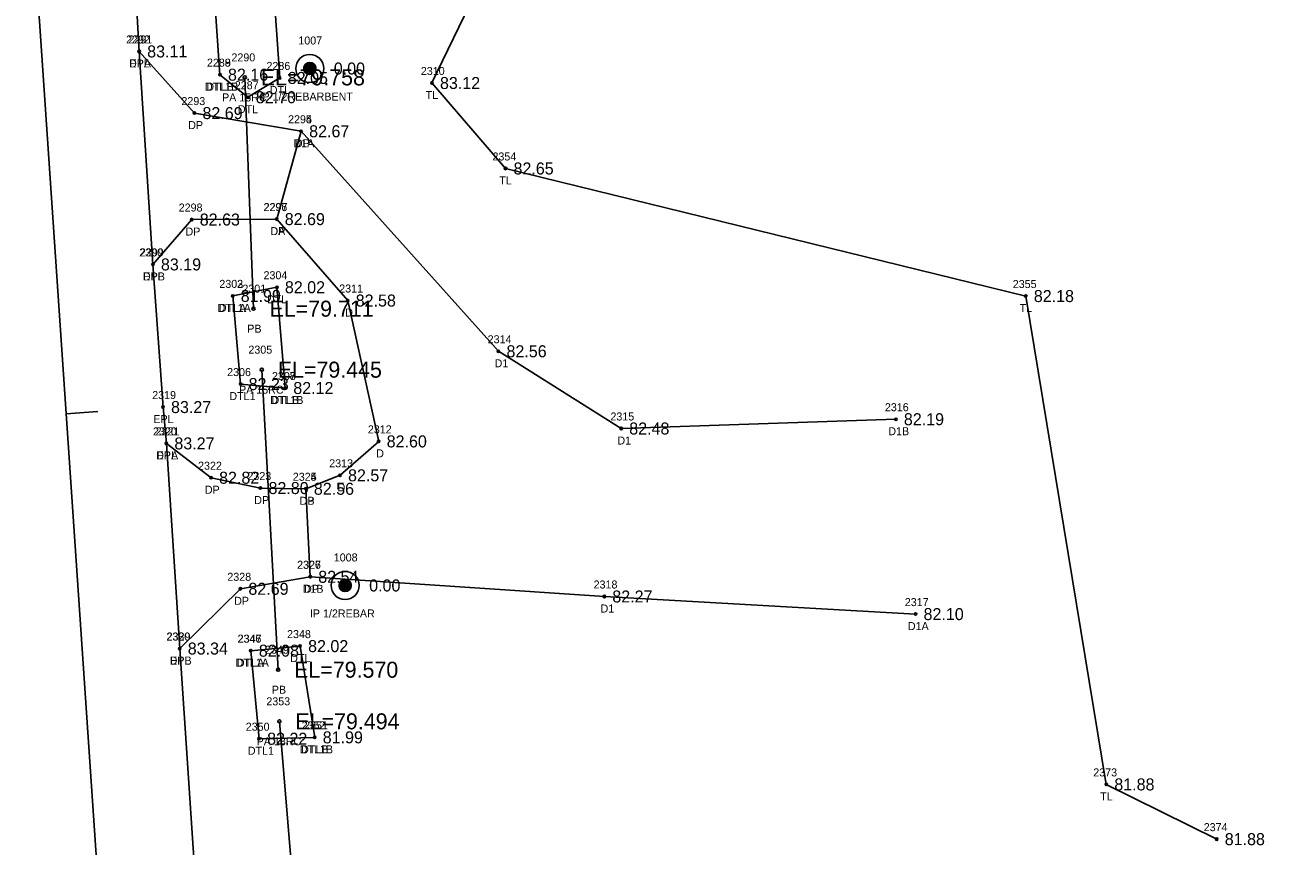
# Model space of a CAD drawing. Extents: x 2139392 to 2143384, y 505395 to 510520.
# Drawn here: x 2140601.5 to 2140756.4, y 507071.5 to 507174.1 of the extents above; entities that cross this region are included whole.
import ezdxf

# ---------------------------------------------------------------- set-up
doc = ezdxf.new("R2010")
doc.units = 0
for name, color, linetype in [('RD_EX_DR_Pipe', 7, 'Continuous'), ('RD_EX_DR_Pipe_txCode', 7, 'Continuous'), ('RD_EX_Driveway', 7, 'Continuous'), ('RD_EX_Driveway_txCode', 7, 'Continuous'), ('RD_EX_DV_Prop_txCode', 7, 'Continuous'), ('RD_EX_DV_PropPin', 7, 'Continuous'), ('RD_EX_H2O', 7, 'Continuous'), ('RD_EX_H2O_txCode', 7, 'Continuous'), ('RD_EX_Road', 7, 'Continuous'), ('RD_EX_Road_txCode', 7, 'Continuous'), ('RD_EX_TX_Driveway_ELEV', 7, 'Continuous'), ('RD_EX_TX_DV_Prop_ELEV', 7, 'Continuous'), ('RD_EX_TX_H2O_ELEV', 7, 'Continuous'), ('RD_EX_TX_Road_ELEV', 7, 'Continuous'), ('RD_EX_TX_VEG_ELEV', 7, 'Continuous'), ('RD_EX_VEG', 7, 'Continuous'), ('RD_EX_VEG_txCode', 7, 'Continuous'), ('RD_HC_Cl', 7, 'Continuous'), ('RD_HC_Data_Tic', 7, 'Continuous'), ('RD_SMD_Locator', 7, 'Continuous'), ('RD_TX_Pipe_ElevEX', 7, 'Continuous')]:
    doc.layers.add(name, color=color, linetype=linetype)

msp = doc.modelspace()

# ---------------------------------------------------------------- linework, layer by layer
at = {"layer": 'RD_EX_DR_Pipe'}
for p, q in [((2140629.02, 507167.57), (2140630.11, 507138.67)), ((2140631.14, 507131.05), (2140633.18, 507093.56)), ((2140633.34, 507087.11), (2140635.66, 507059.37))]:
    msp.add_line(p, q, dxfattribs=at)
at = {"layer": 'RD_EX_Driveway'}
for points in [[(2140615.82, 507170.81), (2140622.73, 507163.11), (2140636.06, 507160.84), (2140633.01, 507149.86), (2140622.39, 507149.81), (2140617.54, 507144.2)], [(2140636.06, 507160.84), (2140660.72, 507133.35), (2140676.06, 507123.7), (2140710.38, 507124.86)], [(2140633.01, 507149.86), (2140641.88, 507139.69), (2140645.75, 507122.09), (2140640.92, 507117.85), (2140636.65, 507116.17)], [(2140619.22, 507121.84), (2140624.81, 507117.55), (2140630.98, 507116.26), (2140636.65, 507116.17), (2140637.2, 507105.17), (2140628.47, 507103.67), (2140620.89, 507096.21)], [(2140712.84, 507100.51), (2140673.95, 507102.71), (2140637.2, 507105.17)]]:
    msp.add_lwpolyline(points, dxfattribs=at)
at = {"layer": 'RD_EX_DV_PropPin'}
for p, q in [((2140636.4, 507168.48), (2140636.4, 507168.88)), ((2140636.44, 507168.38), (2140636.44, 507168.98)), ((2140636.47, 507168.31), (2140636.47, 507169.05)), ((2140636.51, 507168.25), (2140636.51, 507169.11)), ((2140636.54, 507168.2), (2140636.54, 507169.15)), ((2140636.58, 507168.16), (2140636.58, 507169.19)), ((2140636.61, 507168.13), (2140636.61, 507169.23)), ((2140636.65, 507168.1), (2140636.65, 507169.26)), ((2140636.68, 507168.07), (2140636.68, 507169.29)), ((2140636.72, 507168.04), (2140636.72, 507169.31)), ((2140636.75, 507168.02), (2140636.75, 507169.34)), ((2140636.79, 507168), (2140636.79, 507169.35)), ((2140636.82, 507167.99), (2140636.82, 507169.37)), ((2140636.86, 507167.97), (2140636.86, 507169.39)), ((2140636.89, 507167.96), (2140636.89, 507169.4)), ((2140636.93, 507167.95), (2140636.93, 507169.41)), ((2140636.96, 507167.94), (2140636.96, 507169.42)), ((2140637, 507167.93), (2140637, 507169.43)), ((2140637.03, 507167.93), (2140637.03, 507169.43)), ((2140637.07, 507167.92), (2140637.07, 507169.44)), ((2140637.1, 507167.92), (2140637.1, 507169.44)), ((2140637.14, 507167.92), (2140637.14, 507169.44)), ((2140637.17, 507167.92), (2140637.17, 507169.44)), ((2140637.21, 507167.92), (2140637.21, 507169.44)), ((2140637.24, 507167.93), (2140637.24, 507169.43)), ((2140637.28, 507167.93), (2140637.28, 507169.43)), ((2140637.31, 507167.94), (2140637.31, 507169.42)), ((2140637.35, 507167.95), (2140637.35, 507169.41)), ((2140637.38, 507167.96), (2140637.38, 507169.4)), ((2140637.42, 507167.97), (2140637.42, 507169.39)), ((2140637.46, 507167.99), (2140637.46, 507169.37)), ((2140637.49, 507168), (2140637.49, 507169.35)), ((2140637.53, 507168.02), (2140637.53, 507169.34)), ((2140637.56, 507168.04), (2140637.56, 507169.31)), ((2140637.6, 507168.07), (2140637.6, 507169.29)), ((2140637.63, 507168.1), (2140637.63, 507169.26)), ((2140637.67, 507168.13), (2140637.67, 507169.23)), ((2140637.7, 507168.16), (2140637.7, 507169.19)), ((2140637.74, 507168.2), (2140637.74, 507169.15)), ((2140637.77, 507168.25), (2140637.77, 507169.11)), ((2140637.81, 507168.31), (2140637.81, 507169.05)), ((2140637.84, 507168.38), (2140637.84, 507168.98)), ((2140637.88, 507168.48), (2140637.88, 507168.88)), ((2140640.83, 507103.9), (2140640.83, 507104.29)), ((2140640.86, 507103.8), (2140640.86, 507104.39)), ((2140640.9, 507103.72), (2140640.9, 507104.46)), ((2140640.93, 507103.67), (2140640.93, 507104.52)), ((2140640.97, 507103.62), (2140640.97, 507104.57)), ((2140641, 507103.58), (2140641, 507104.61)), ((2140641.04, 507103.54), (2140641.04, 507104.64)), ((2140641.07, 507103.51), (2140641.07, 507104.68)), ((2140641.11, 507103.48), (2140641.11, 507104.7)), ((2140641.14, 507103.46), (2140641.14, 507104.73)), ((2140641.18, 507103.44), (2140641.18, 507104.75)), ((2140641.21, 507103.42), (2140641.21, 507104.77)), ((2140641.25, 507103.4), (2140641.25, 507104.79)), ((2140641.28, 507103.39), (2140641.28, 507104.8)), ((2140641.32, 507103.37), (2140641.32, 507104.81)), ((2140641.35, 507103.36), (2140641.35, 507104.83)), ((2140641.39, 507103.35), (2140641.39, 507104.83)), ((2140641.42, 507103.35), (2140641.42, 507104.84)), ((2140641.46, 507103.34), (2140641.46, 507104.85)), ((2140641.49, 507103.34), (2140641.49, 507104.85)), ((2140641.53, 507103.33), (2140641.53, 507104.85)), ((2140641.56, 507103.33), (2140641.56, 507104.85)), ((2140641.6, 507103.33), (2140641.6, 507104.85)), ((2140641.63, 507103.34), (2140641.63, 507104.85)), ((2140641.67, 507103.34), (2140641.67, 507104.85)), ((2140641.7, 507103.35), (2140641.7, 507104.84)), ((2140641.74, 507103.35), (2140641.74, 507104.83)), ((2140641.77, 507103.36), (2140641.77, 507104.83)), ((2140641.81, 507103.37), (2140641.81, 507104.81)), ((2140641.84, 507103.39), (2140641.84, 507104.8)), ((2140641.88, 507103.4), (2140641.88, 507104.79)), ((2140641.91, 507103.42), (2140641.91, 507104.77)), ((2140641.95, 507103.44), (2140641.95, 507104.75)), ((2140641.98, 507103.46), (2140641.98, 507104.73)), ((2140642.02, 507103.48), (2140642.02, 507104.7)), ((2140642.05, 507103.51), (2140642.05, 507104.68)), ((2140642.09, 507103.54), (2140642.09, 507104.64)), ((2140642.12, 507103.58), (2140642.12, 507104.61)), ((2140642.16, 507103.62), (2140642.16, 507104.57)), ((2140642.19, 507103.67), (2140642.19, 507104.52)), ((2140642.23, 507103.72), (2140642.23, 507104.46)), ((2140642.26, 507103.8), (2140642.26, 507104.39)), ((2140642.3, 507103.9), (2140642.3, 507104.29))]:
    msp.add_line(p, q, dxfattribs=at)
for centre, radius in [((2140637.14, 507168.68), 1.75), ((2140637.14, 507168.68), 0.761), ((2140641.56, 507104.09), 1.75), ((2140641.56, 507104.09), 0.761)]:
    msp.add_circle(centre, radius, dxfattribs=at)
at = {"layer": 'RD_EX_H2O'}
msp.add_line((2140625.07, 507180.17), (2140625.92, 507167.91), dxfattribs=at)
for points in [[(2140625.07, 507180.17), (2140627.92, 507182.1), (2140632.53, 507180.09), (2140633.39, 507167.5), (2140629.4, 507165.09), (2140625.92, 507167.91)], [(2140627.51, 507140.27), (2140633.03, 507141.35), (2140634.08, 507128.76)], [(2140627.51, 507140.27), (2140628.5, 507129.25), (2140634.08, 507128.76)], [(2140629.77, 507095.94), (2140635.93, 507096.51), (2140637.76, 507085.11)], [(2140629.77, 507095.94), (2140630.81, 507084.94), (2140637.76, 507085.11)]]:
    msp.add_lwpolyline(points, dxfattribs=at)
at = {"layer": 'RD_EX_Road'}
msp.add_lwpolyline([(2140583.43, 507730.59), (2140583.94, 507673.5), (2140583.85, 507666.58), (2140586.13, 507612.82), (2140586.39, 507606.18), (2140590.25, 507541.6), (2140593.48, 507494.33), (2140597.22, 507439.46), (2140604.83, 507331.21), (2140611.81, 507227.55), (2140614.04, 507200.36), (2140615.44, 507177.46), (2140615.82, 507170.81), (2140617.54, 507144.2), (2140618.8, 507126.38), (2140619.22, 507121.84), (2140620.89, 507096.21), (2140626.38, 507013.96)], dxfattribs=at)
at = {"layer": 'RD_EX_VEG'}
msp.add_lwpolyline([(2140701.46, 507529.17), (2140641.02, 507547.61), (2140661.15, 507184.95), (2140652.41, 507166.87), (2140661.6, 507156.19), (2140726.62, 507140.25), (2140736.68, 507079.23), (2140750.48, 507072.39)], dxfattribs=at)
at = {"layer": 'RD_HC_Cl'}
msp.add_line((2140574.74, 507595.12), (2140664.08, 506281.81), dxfattribs=at)
at = {"layer": 'RD_HC_Data_Tic'}
msp.add_line((2140606.68, 507125.54), (2140610.67, 507125.81), dxfattribs=at)
at = {"layer": 'RD_SMD_Locator'}
for centre, radius in [((2140615.82, 507170.81), 0.15), ((2140615.82, 507170.81), 0.15), ((2140637.14, 507168.68), 0.15), ((2140625.92, 507167.91), 0.15), ((2140625.92, 507167.91), 0.15), ((2140629.02, 507167.57), 0.2), ((2140633.39, 507167.5), 0.15), ((2140652.41, 507166.87), 0.15), ((2140629.4, 507165.09), 0.15), ((2140622.73, 507163.11), 0.15), ((2140636.06, 507160.84), 0.15), ((2140636.06, 507160.84), 0.15), ((2140661.6, 507156.19), 0.15), ((2140622.39, 507149.81), 0.15), ((2140633.01, 507149.86), 0.15), ((2140633.01, 507149.86), 0.15), ((2140617.54, 507144.2), 0.15), ((2140617.54, 507144.2), 0.15), ((2140633.03, 507141.35), 0.15), ((2140627.51, 507140.27), 0.15), ((2140627.51, 507140.27), 0.15), ((2140641.88, 507139.69), 0.15), ((2140726.62, 507140.25), 0.15), ((2140630.11, 507138.67), 0.2), ((2140660.72, 507133.35), 0.15), ((2140631.14, 507131.05), 0.2), ((2140628.5, 507129.25), 0.15), ((2140634.08, 507128.76), 0.15), ((2140634.08, 507128.76), 0.15), ((2140618.8, 507126.38), 0.15), ((2140676.06, 507123.7), 0.15), ((2140710.38, 507124.86), 0.15), ((2140645.75, 507122.09), 0.15), ((2140619.22, 507121.84), 0.15), ((2140619.22, 507121.84), 0.15), ((2140624.81, 507117.55), 0.15), ((2140640.92, 507117.85), 0.15), ((2140630.98, 507116.26), 0.15), ((2140636.65, 507116.17), 0.15), ((2140636.65, 507116.17), 0.15), ((2140637.2, 507105.17), 0.15), ((2140637.2, 507105.17), 0.15), ((2140628.47, 507103.67), 0.15), ((2140641.56, 507104.09), 0.15), ((2140673.95, 507102.71), 0.15), ((2140712.84, 507100.51), 0.15), ((2140620.89, 507096.21), 0.15), ((2140620.89, 507096.21), 0.15), ((2140629.77, 507095.94), 0.15), ((2140629.77, 507095.94), 0.15), ((2140635.93, 507096.51), 0.15), ((2140633.18, 507093.56), 0.2), ((2140633.34, 507087.11), 0.2), ((2140630.81, 507084.94), 0.15), ((2140637.76, 507085.11), 0.15), ((2140637.76, 507085.11), 0.15), ((2140736.68, 507079.23), 0.15), ((2140750.48, 507072.39), 0.15)]:
    msp.add_circle(centre, radius, dxfattribs=at)

# ---------------------------------------------------------------- texts
at = {"layer": 'RD_EX_DR_Pipe_txCode'}
for s, p in [('2290', (2140627.35, 507169.57)), ('PA 15RC', (2140626.18, 507164.57)), ('2301', (2140628.72, 507140.67)), ('PB', (2140629.33, 507135.67)), ('2305', (2140629.47, 507133.05)), ('PA 15RC', (2140628.3, 507128.05)), ('2349', (2140631.55, 507095.56)), ('PB', (2140632.4, 507090.56)), ('2353', (2140631.71, 507089.11)), ('PA 18RC', (2140630.5, 507084.11))]:
    msp.add_text(s, height=1, dxfattribs=at).set_placement(p)
at = {"layer": 'RD_EX_Driveway_txCode'}
for s, p in [('2292', (2140614.19, 507171.81)), ('DPA', (2140614.55, 507168.81)), ('2293', (2140621.1, 507164.11)), ('2294', (2140634.43, 507161.84)), ('2295', (2140634.43, 507161.84)), ('DP', (2140621.95, 507161.11)), ('D1A', (2140635.1, 507158.84)), ('DP', (2140635.28, 507158.84)), ('2298', (2140620.76, 507150.81)), ('2296', (2140631.35, 507150.86)), ('2297', (2140631.38, 507150.86)), ('DP', (2140621.61, 507147.81)), ('DA', (2140632.21, 507147.86)), ('DP', (2140632.23, 507147.86)), ('2299', (2140615.91, 507145.2)), ('DPB', (2140616.29, 507142.2)), ('2311', (2140640.82, 507140.69)), ('D', (2140641.57, 507137.69)), ('2314', (2140659.37, 507134.35)), ('D1', (2140660.24, 507131.35)), ('2316', (2140709.01, 507125.86)), ('2315', (2140674.71, 507124.7)), ('2321', (2140617.87, 507122.84)), ('2312', (2140644.4, 507123.09)), ('D1B', (2140709.44, 507122.86)), ('D1', (2140675.58, 507121.7)), ('DPA', (2140617.95, 507119.84)), ('D', (2140645.44, 507120.09)), ('2322', (2140623.18, 507118.55)), ('2313', (2140639.57, 507118.85)), ('2323', (2140629.35, 507117.26)), ('2324', (2140635.02, 507117.17)), ('2325', (2140635.02, 507117.17)), ('DP', (2140624.03, 507115.55)), ('D', (2140640.61, 507115.85)), ('DP', (2140630.2, 507114.26)), ('DP', (2140635.87, 507114.17)), ('DB', (2140635.87, 507114.17)), ('2326', (2140635.55, 507106.17)), ('2327', (2140635.57, 507106.17)), ('2328', (2140626.84, 507104.67)), ('D1B', (2140636.25, 507103.17)), ('DP', (2140636.42, 507103.17)), ('2318', (2140672.61, 507103.71)), ('DP', (2140627.69, 507101.67)), ('2317', (2140711.5, 507101.51)), ('D1', (2140673.48, 507100.71)), ('D1A', (2140711.88, 507098.51)), ('2329', (2140619.26, 507097.21)), ('DPB', (2140619.63, 507094.21))]:
    msp.add_text(s, height=1, dxfattribs=at).set_placement(p)
at = {"layer": 'RD_EX_DV_Prop_txCode'}
for s, p in [('1007', (2140635.71, 507171.68)), ('IP 1/2REBARBENT', (2140630.86, 507164.68)), ('1008', (2140640.14, 507107.09)), ('IP 1/2REBAR', (2140637.16, 507100.09))]:
    msp.add_text(s, height=1, dxfattribs=at).set_placement(p)
at = {"layer": 'RD_EX_H2O_txCode'}
for s, p in [('2288', (2140624.29, 507168.91)), ('2289', (2140624.29, 507168.91)), ('2286', (2140631.73, 507168.5)), ('2287', (2140627.77, 507166.09)), ('DTL1B', (2140624.04, 507165.91)), ('DTLB', (2140624.21, 507165.91)), ('DTL', (2140632.14, 507165.5)), ('DTL', (2140628.15, 507163.09)), ('2302', (2140625.84, 507141.27)), ('2303', (2140625.84, 507141.27)), ('2304', (2140631.36, 507142.35)), ('DTL1A', (2140625.61, 507138.27)), ('DTLA', (2140625.78, 507138.27)), ('DTL', (2140631.79, 507139.35)), ('2306', (2140626.81, 507130.25)), ('2307', (2140632.41, 507129.76)), ('2308', (2140632.41, 507129.76)), ('DTL1', (2140627.09, 507127.25)), ('DTL1B', (2140632.19, 507126.76)), ('DTLB', (2140632.36, 507126.76)), ('2346', (2140628.11, 507096.94)), ('2347', (2140628.14, 507096.94)), ('2348', (2140634.3, 507097.51)), ('DTL1A', (2140627.87, 507093.94)), ('DTLA', (2140628.03, 507093.94)), ('DTL', (2140634.69, 507094.51)), ('2350', (2140629.14, 507085.94)), ('2352', (2140636.13, 507086.11)), ('2351', (2140636.42, 507086.11)), ('DTL1', (2140629.4, 507082.94)), ('DTL1B', (2140635.88, 507083.11)), ('DTLB', (2140636.05, 507083.11))]:
    msp.add_text(s, height=1, dxfattribs=at).set_placement(p)
at = {"layer": 'RD_EX_Road_txCode'}
for s, p in [('2291', (2140614.47, 507171.81)), ('EPL', (2140614.61, 507168.81)), ('2300', (2140615.83, 507145.2)), ('EPL', (2140616.33, 507142.2)), ('2319', (2140617.45, 507127.38)), ('EPL', (2140617.59, 507124.38)), ('2320', (2140617.55, 507122.84)), ('EPL', (2140618.01, 507119.84)), ('2330', (2140619.22, 507097.21)), ('EPL', (2140619.68, 507094.21))]:
    msp.add_text(s, height=1, dxfattribs=at).set_placement(p)
at = {"layer": 'RD_EX_TX_Driveway_ELEV'}
for s, p in [('83.11', (2140616.82, 507170.06)), ('82.69', (2140623.73, 507162.36)), ('82.67', (2140637.06, 507160.09)), ('82.67', (2140637.06, 507160.09)), ('82.63', (2140623.39, 507149.06)), ('82.69', (2140634.01, 507149.11)), ('82.69', (2140634.01, 507149.11)), ('83.19', (2140618.54, 507143.45)), ('82.58', (2140642.88, 507138.94)), ('82.56', (2140661.72, 507132.6)), ('82.19', (2140711.38, 507124.11)), ('82.48', (2140677.06, 507122.95)), ('83.27', (2140620.22, 507121.09)), ('82.60', (2140646.75, 507121.34)), ('82.82', (2140625.81, 507116.8)), ('82.57', (2140641.92, 507117.1)), ('82.80', (2140631.98, 507115.51)), ('82.56', (2140637.65, 507115.42)), ('82.56', (2140637.65, 507115.42)), ('82.54', (2140638.2, 507104.42)), ('82.54', (2140638.2, 507104.42)), ('82.69', (2140629.47, 507102.92)), ('82.27', (2140674.95, 507101.96)), ('82.10', (2140713.84, 507099.76)), ('83.34', (2140621.89, 507095.46))]:
    msp.add_text(s, height=1.5, dxfattribs=at).set_placement(p)
at = {"layer": 'RD_EX_TX_DV_Prop_ELEV'}
for p in [(2140640.14, 507167.93), (2140644.56, 507103.34)]:
    msp.add_text('0.00', height=1.5, dxfattribs=at).set_placement(p)
at = {"layer": 'RD_EX_TX_H2O_ELEV'}
for s, p in [('82.16', (2140626.92, 507167.16)), ('82.16', (2140626.92, 507167.16)), ('82.05', (2140634.39, 507166.75)), ('82.70', (2140630.4, 507164.34)), ('81.99', (2140628.51, 507139.52)), ('81.99', (2140628.51, 507139.52)), ('82.02', (2140634.03, 507140.6)), ('82.23', (2140629.5, 507128.5)), ('82.12', (2140635.08, 507128.01)), ('82.12', (2140635.08, 507128.01)), ('82.02', (2140636.93, 507095.76)), ('82.08', (2140630.77, 507095.19)), ('82.08', (2140630.77, 507095.19)), ('82.22', (2140631.81, 507084.19)), ('81.99', (2140638.76, 507084.36)), ('81.99', (2140638.76, 507084.36))]:
    msp.add_text(s, height=1.5, dxfattribs=at).set_placement(p)
at = {"layer": 'RD_EX_TX_Road_ELEV'}
for s, p in [('83.11', (2140616.82, 507170.06)), ('83.19', (2140618.54, 507143.45)), ('83.27', (2140619.8, 507125.63)), ('83.27', (2140620.22, 507121.09)), ('83.34', (2140621.89, 507095.46))]:
    msp.add_text(s, height=1.5, dxfattribs=at).set_placement(p)
at = {"layer": 'RD_EX_TX_VEG_ELEV'}
for s, p in [('83.12', (2140653.41, 507166.12)), ('82.65', (2140662.6, 507155.44)), ('82.18', (2140727.62, 507139.5)), ('81.88', (2140737.68, 507078.48)), ('81.88', (2140751.48, 507071.64))]:
    msp.add_text(s, height=1.5, dxfattribs=at).set_placement(p)
at = {"layer": 'RD_EX_VEG_txCode'}
for s, p in [('2310', (2140651.02, 507167.87)), ('TL', (2140651.63, 507164.87)), ('2354', (2140659.97, 507157.19)), ('TL', (2140660.83, 507154.19)), ('2355', (2140724.99, 507141.25)), ('TL', (2140725.85, 507138.25)), ('2373', (2140735.05, 507080.23)), ('TL', (2140735.91, 507077.23)), ('2374', (2140748.85, 507073.39))]:
    msp.add_text(s, height=1, dxfattribs=at).set_placement(p)
at = {"layer": 'RD_TX_Pipe_ElevEX'}
for s, p in [('EL=79.758', (2140631.02, 507166.57)), ('EL=79.711', (2140632.11, 507137.67)), ('EL=79.445', (2140633.14, 507130.05)), ('EL=79.570', (2140635.18, 507092.56)), ('EL=79.494', (2140635.34, 507086.11))]:
    msp.add_text(s, height=2, dxfattribs=at).set_placement(p)

doc.saveas('drawing.dxf')
